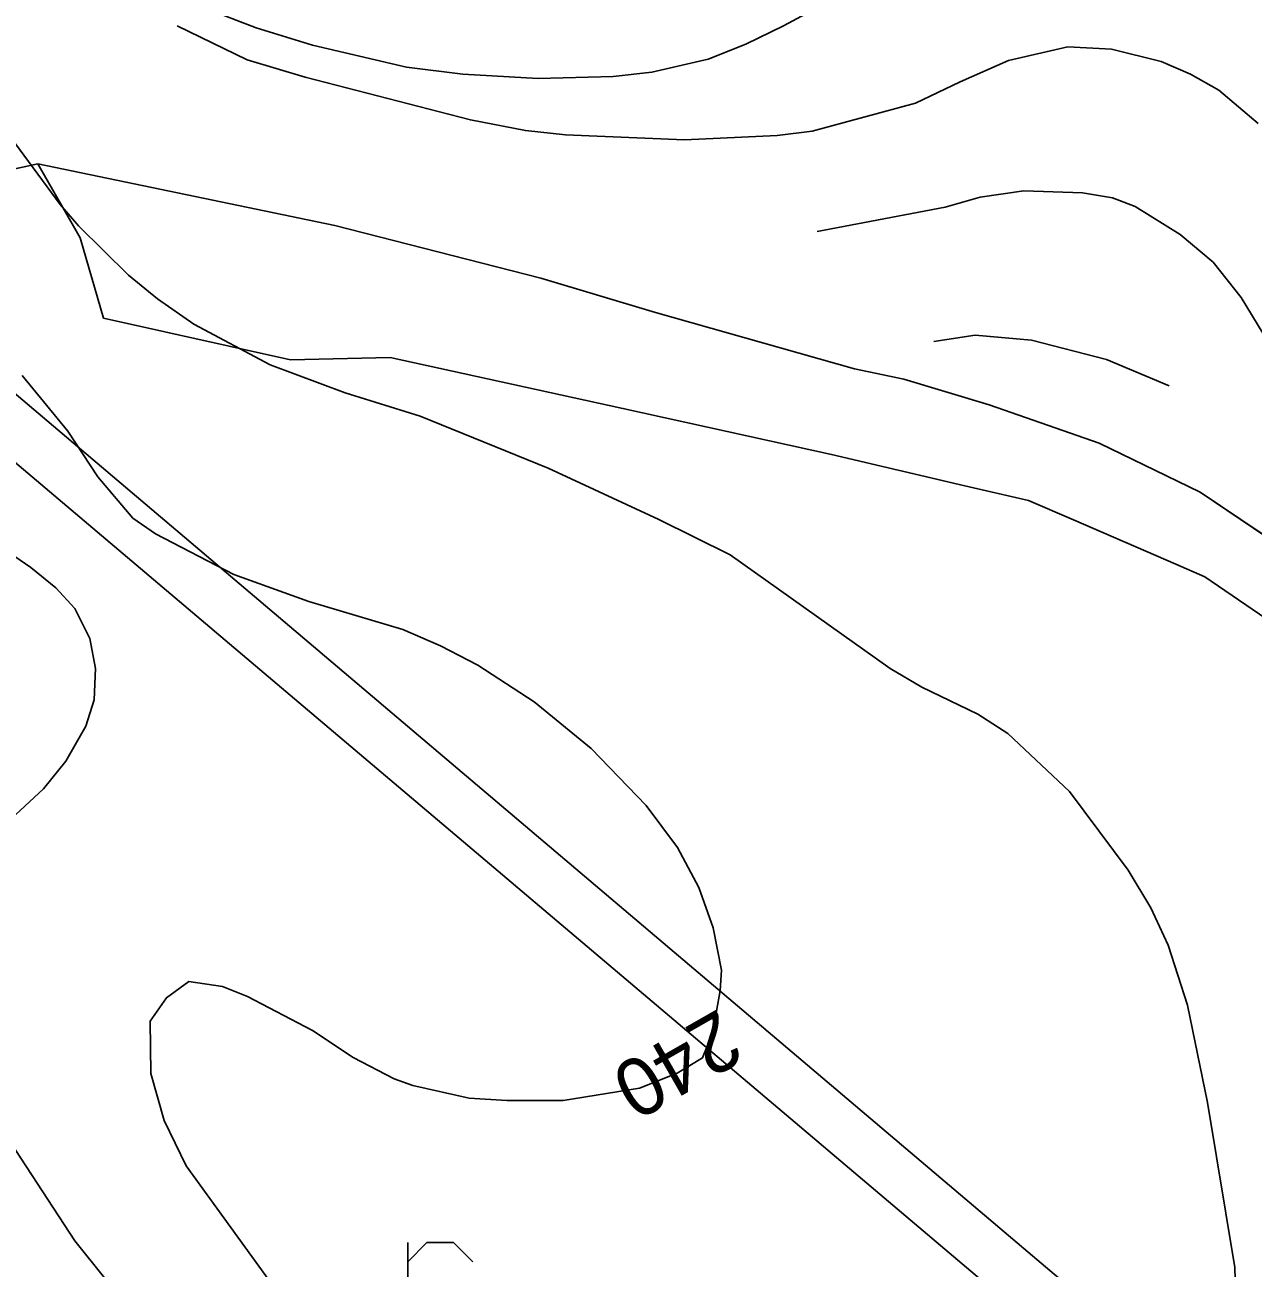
# Model space of a CAD drawing. Extents: x -662620 to -656370, y -1067090 to -1062990.
# Drawn here: x -661050.3 to -660769.1, y -1063804.1 to -1063519.5 of the extents above; entities that cross this region are included whole.
import ezdxf

# ---------------------------------------------------------------- set-up
doc = ezdxf.new("R2010")
doc.units = 0
for name, color, linetype in [('ELEK__VEDENÍ_VN_-_NADZEMNÍ', 7, 'Continuous'), ('ELEK__VEDENÍ_VVN_-_NADZEMNÍ', 7, 'Continuous'), ('HRANICE_KATASTRÁLNÍHO_ÚZEMÍ', 7, 'Continuous'), ('OBVOD_PÚ', 7, 'Continuous'), ('ORNÁ_PŮDA_-_STÁVAJÍCÍ', 7, 'Continuous'), ('ORNÁ_PŮDA_-_ZNAČKA', 7, 'Continuous'), ('VRSTEVNICE_ZDŮRAZNĚNÁ', 7, 'Continuous'), ('VRSTEVNICE_ZDŮRAZNĚNÁ_-_POPIS', 7, 'Continuous'), ('VRSTEVNICE_ZÁKLADNÍ', 7, 'Continuous')]:
    doc.layers.add(name, color=color, linetype=linetype)

msp = doc.modelspace()

# ---------------------------------------------------------------- linework, layer by layer
at = {"layer": 'ELEK__VEDENÍ_VN_-_NADZEMNÍ'}
msp.add_lwpolyline([(-660826.12, -1063795.76), (-660509.03, -1064064.22)], dxfattribs=at)
at = {"layer": 'ELEK__VEDENÍ_VVN_-_NADZEMNÍ'}
for points in [[(-661103.94, -1063560.48), (-660826.12, -1063795.76), (-660509.03, -1064064.22)], [(-659212.59, -1064402.76), (-659241.86, -1064399.78), (-659588.53, -1064364.37), (-659927.91, -1064329.98), (-660254.66, -1064303.24), (-660516.66, -1064073.17), (-660833.72, -1063804.76), (-661111.8, -1063569.65)]]:
    msp.add_lwpolyline(points, dxfattribs=at)
at = {"layer": 'HRANICE_KATASTRÁLNÍHO_ÚZEMÍ'}
msp.add_lwpolyline([(-660750.57, -1063666.11), (-660780.13, -1063645.87), (-660786.79, -1063642.98), (-660810.24, -1063632.83), (-660820.51, -1063628.38), (-660835.14, -1063625), (-660865.68, -1063617.89), (-660913.41, -1063607.31), (-660966.72, -1063595.63), (-660989.49, -1063596.22), (-661032.31, -1063586.68), (-661037.66, -1063568.29), (-661047.41, -1063551.36), (-661060.01, -1063554.04)], dxfattribs=at)
at = {"layer": 'OBVOD_PÚ'}
for points in [[(-661047.41, -1063551.36), (-661060.01, -1063554.04)], [(-661047.41, -1063551.36), (-660979.41, -1063565.47)], [(-660979.41, -1063565.47), (-660932.17, -1063577.51)], [(-660932.17, -1063577.51), (-660905.94, -1063585.36)], [(-660905.94, -1063585.36), (-660860.41, -1063598.27)], [(-660860.41, -1063598.27), (-660849.1, -1063600.62)], [(-660849.1, -1063600.62), (-660829.51, -1063606.47)], [(-660829.51, -1063606.47), (-660804.37, -1063615.25)], [(-660804.37, -1063615.25), (-660781.21, -1063626.52)], [(-660781.21, -1063626.52), (-660732.37, -1063659.44)]]:
    msp.add_lwpolyline(points, dxfattribs=at)
at = {"layer": 'ORNÁ_PŮDA_-_STÁVAJÍCÍ'}
for p, q in [((-661060.01, -1063554.04), (-661047.41, -1063551.36)), ((-661047.41, -1063551.36), (-660979.41, -1063565.47)), ((-660979.41, -1063565.47), (-660932.17, -1063577.51)), ((-660932.17, -1063577.51), (-660905.94, -1063585.36)), ((-660905.94, -1063585.36), (-660860.41, -1063598.27)), ((-660860.41, -1063598.27), (-660849.1, -1063600.62)), ((-660849.1, -1063600.62), (-660829.51, -1063606.47)), ((-660829.51, -1063606.47), (-660804.37, -1063615.25)), ((-660804.37, -1063615.25), (-660781.21, -1063626.52)), ((-660781.21, -1063626.52), (-660732.37, -1063659.44))]:
    msp.add_line(p, q, dxfattribs=at)
msp.add_lwpolyline([(-661060.01, -1063554.04), (-661047.41, -1063551.36), (-660979.41, -1063565.47), (-660932.17, -1063577.51), (-660905.94, -1063585.36), (-660860.41, -1063598.27), (-660849.1, -1063600.62), (-660829.51, -1063606.47), (-660804.37, -1063615.25), (-660781.21, -1063626.52), (-660732.37, -1063659.44), (-660685.68, -1063692.59), (-660670.44, -1063707.44), (-660661.35, -1063721.24), (-660650.1, -1063755.69), (-660649.41, -1063755.51), (-660645.17, -1063771.36), (-660638.5, -1063793.19), (-660630.18, -1063819.37)], dxfattribs=at)
at = {"layer": 'ORNÁ_PŮDA_-_ZNAČKA'}
for points in [[(-660962.69, -1063798.26), (-660962.69, -1063820.18)], [(-660962.69, -1063802.64), (-660958.31, -1063798.26)], [(-660958.31, -1063798.26), (-660952.17, -1063798.26)], [(-660952.17, -1063798.26), (-660947.78, -1063802.64)]]:
    msp.add_lwpolyline(points, dxfattribs=at)
at = {"layer": 'VRSTEVNICE_ZDŮRAZNĚNÁ'}
for points in [[(-660831.96, -1063496.92), (-660841.08, -1063500.62), (-660876.66, -1063519.76), (-660885.26, -1063523.91), (-660893.86, -1063527.35), (-660906.76, -1063530.36), (-660915.65, -1063531.37), (-660932.85, -1063531.8), (-660950.05, -1063530.8), (-660962.95, -1063529.22), (-660984.46, -1063524.2), (-660997.36, -1063520.19), (-661007.54, -1063516.32)], [(-661050.97, -1063599.75), (-661040.51, -1063612.51), (-661033.63, -1063622.97), (-661025.6, -1063632.43), (-661020.44, -1063636.02), (-661002.52, -1063645.33), (-660985.32, -1063651.5), (-660963.81, -1063657.95), (-660955.21, -1063661.68), (-660946.61, -1063666.12), (-660933.71, -1063674.44), (-660920.66, -1063685.19), (-660908.05, -1063698.23), (-660900.88, -1063707.84), (-660896.01, -1063717.01), (-660892.71, -1063726.19), (-660890.85, -1063735.93), (-660891.13, -1063740.52), (-660892.85, -1063749.98), (-660895.15, -1063756), (-660901.02, -1063759.44), (-660909.63, -1063762.89), (-660927.11, -1063765.75), (-660940.02, -1063765.75), (-660948.62, -1063765.18), (-660961.52, -1063762.31), (-660965.82, -1063760.74), (-660975.14, -1063755.86), (-660984.46, -1063749.7), (-660999.36, -1063741.96), (-661005.1, -1063739.66), (-661012.84, -1063738.52), (-661017.94, -1063742.21), (-661021.63, -1063747.6), (-661021.49, -1063759.58), (-661018.43, -1063770.34), (-661013.41, -1063780.66), (-660989.76, -1063813.35)]]:
    msp.add_lwpolyline(points, dxfattribs=at)
at = {"layer": 'VRSTEVNICE_ZÁKLADNÍ'}
for points in [[(-661015.48, -1063519.7), (-660999.42, -1063527.51), (-660986.18, -1063531.51), (-660948.33, -1063541.26), (-660935.72, -1063543.7), (-660926.54, -1063544.7), (-660899.31, -1063545.85), (-660878.09, -1063544.84), (-660870.06, -1063543.84), (-660846.43, -1063537.42), (-660836.2, -1063532.52)], [(-661015.48, -1063519.7), (-660999.42, -1063527.51), (-660986.18, -1063531.51), (-660948.33, -1063541.26), (-660935.72, -1063543.7), (-660926.54, -1063544.7), (-660899.31, -1063545.85), (-660878.09, -1063544.84), (-660870.06, -1063543.84), (-660846.43, -1063537.42), (-660836.2, -1063532.52)], [(-660767.98, -1063542.07), (-660776.98, -1063534.5), (-660783.41, -1063530.78), (-660790.13, -1063527.92), (-660801.57, -1063525.06), (-660811.51, -1063524.58), (-660825.13, -1063527.69), (-660836.2, -1063532.52)], [(-660767.98, -1063542.07), (-660776.98, -1063534.5), (-660783.41, -1063530.78), (-660790.13, -1063527.92), (-660801.57, -1063525.06), (-660811.51, -1063524.58), (-660825.13, -1063527.69), (-660836.2, -1063532.52)], [(-660852.21, -1063666.85), (-660888.84, -1063640.85), (-660905.18, -1063632.72), (-660930.56, -1063620.96), (-660959.8, -1063609.07), (-660977, -1063603.76), (-660994.21, -1063597.31), (-661011.69, -1063587.99), (-661020.01, -1063582.26), (-661026.6, -1063576.81), (-661038.07, -1063565.49), (-661042.23, -1063560.61), (-661053.55, -1063545.27)], [(-660852.21, -1063666.85), (-660888.84, -1063640.85), (-660905.18, -1063632.72), (-660930.56, -1063620.96), (-660959.8, -1063609.07), (-660977, -1063603.76), (-660994.21, -1063597.31), (-661011.69, -1063587.99), (-661020.01, -1063582.26), (-661026.6, -1063576.81), (-661038.07, -1063565.49), (-661042.23, -1063560.61), (-661053.55, -1063545.27)], [(-660839.62, -1063561.21), (-660831.58, -1063558.94), (-660821.58, -1063557.51), (-660808.14, -1063557.94), (-660801.28, -1063559.08), (-660796.13, -1063561.08), (-660785.84, -1063567.52), (-660778.27, -1063573.8), (-660771.84, -1063581.95), (-660764.26, -1063594.39), (-660752.54, -1063616.4), (-660746.97, -1063624.83)], [(-660839.62, -1063561.21), (-660831.58, -1063558.94), (-660821.58, -1063557.51), (-660808.14, -1063557.94), (-660801.28, -1063559.08), (-660796.13, -1063561.08), (-660785.84, -1063567.52), (-660778.27, -1063573.8), (-660771.84, -1063581.95), (-660764.26, -1063594.39), (-660752.54, -1063616.4), (-660746.97, -1063624.83)], [(-660839.62, -1063561.21), (-660868.96, -1063566.84)], [(-660839.62, -1063561.21), (-660868.96, -1063566.84)], [(-660788.36, -1063602.16), (-660802.71, -1063596.1), (-660819.86, -1063591.67), (-660832.73, -1063590.53), (-660842.21, -1063592.02)], [(-660788.36, -1063602.16), (-660802.71, -1063596.1), (-660819.86, -1063591.67), (-660832.73, -1063590.53), (-660842.21, -1063592.02)], [(-661067.6, -1063631), (-661048.97, -1063643.76), (-661043.23, -1063648.35), (-661038.93, -1063653.08), (-661035.49, -1063659.96), (-661034.2, -1063666.84), (-661034.49, -1063674.01), (-661036.35, -1063680.03), (-661040.94, -1063688.05), (-661046.1, -1063694.36), (-661057.85, -1063705.26)], [(-661067.6, -1063631), (-661048.97, -1063643.76), (-661043.23, -1063648.35), (-661038.93, -1063653.08), (-661035.49, -1063659.96), (-661034.2, -1063666.84), (-661034.49, -1063674.01), (-661036.35, -1063680.03), (-661040.94, -1063688.05), (-661046.1, -1063694.36), (-661057.85, -1063705.26)], [(-660852.21, -1063666.85), (-660844.96, -1063671.1), (-660832.15, -1063677.29), (-660825.29, -1063681.72), (-660811.14, -1063695.01), (-660797.71, -1063713.02), (-660792.56, -1063721.6), (-660788.56, -1063730.17), (-660784.13, -1063743.9), (-660779.55, -1063766.19), (-660773.27, -1063803.93), (-660772.98, -1063814.79)], [(-660852.21, -1063666.85), (-660844.96, -1063671.1), (-660832.15, -1063677.29), (-660825.29, -1063681.72), (-660811.14, -1063695.01), (-660797.71, -1063713.02), (-660792.56, -1063721.6), (-660788.56, -1063730.17), (-660784.13, -1063743.9), (-660779.55, -1063766.19), (-660773.27, -1063803.93), (-660772.98, -1063814.79)], [(-661060, -1063765.75), (-661038.93, -1063797.86), (-661019.15, -1063822.52), (-661009.26, -1063836.57), (-661000.08, -1063848.61), (-660984.03, -1063867.53), (-660970.55, -1063885.88), (-660963.81, -1063897.92), (-660944.46, -1063936.06), (-660939.01, -1063949.82), (-660931.99, -1063965.3), (-660930.84, -1063968.74), (-660929.98, -1063973.9), (-660930.56, -1063985.08), (-660932.85, -1063995.12), (-660937.15, -1064005.15), (-660941.59, -1064011.03), (-660946.33, -1064015.33), (-660953.21, -1064020.35), (-660960.09, -1064024.08), (-660961.95, -1064024.65)], [(-661060, -1063765.75), (-661038.93, -1063797.86), (-661019.15, -1063822.52), (-661009.26, -1063836.57), (-661000.08, -1063848.61), (-660984.03, -1063867.53), (-660970.55, -1063885.88), (-660963.81, -1063897.92), (-660944.46, -1063936.06), (-660939.01, -1063949.82), (-660931.99, -1063965.3), (-660930.84, -1063968.74), (-660929.98, -1063973.9), (-660930.56, -1063985.08), (-660932.85, -1063995.12), (-660937.15, -1064005.15), (-660941.59, -1064011.03), (-660946.33, -1064015.33), (-660953.21, -1064020.35), (-660960.09, -1064024.08), (-660961.95, -1064024.65)]]:
    msp.add_lwpolyline(points, dxfattribs=at)

# ---------------------------------------------------------------- texts
at = {"layer": 'VRSTEVNICE_ZDŮRAZNĚNÁ_-_POPIS'}
msp.add_text('240', height=13.2, rotation=209.7, dxfattribs=at).set_placement((-660891.37, -1063744.55))

doc.saveas('drawing.dxf')
